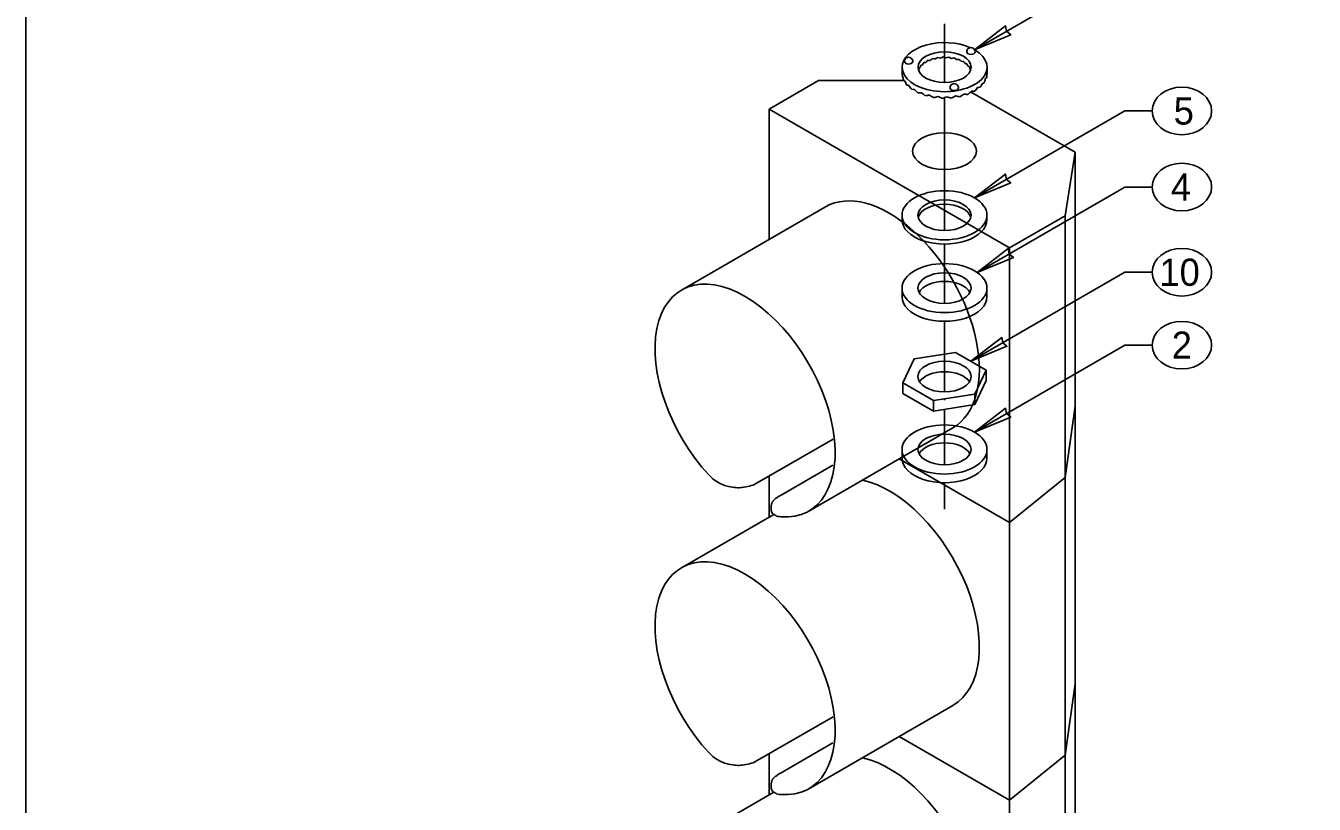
# Model space of a CAD drawing. Extents: x 99862 to 104211, y 98939 to 105076.
# Drawn here: x 99862 to 100620, y 104126 to 104584 of the extents above; entities that cross this region are included whole.
import ezdxf

# ---------------------------------------------------------------- set-up
doc = ezdxf.new("R2010")
doc.units = 0
for name, color, linetype in [('Level 1', 7, 'Continuous'), ('Level 10', 7, 'Continuous'), ('Level 15', 7, 'Continuous'), ('Level 19', 7, 'Continuous'), ('Level 2', 7, 'Continuous'), ('Level 20', 7, 'Continuous'), ('Level 26', 7, 'Continuous'), ('Level 4', 7, 'Continuous'), ('Level 5', 7, 'Continuous'), ('Level 7', 7, 'Continuous')]:
    doc.layers.add(name, color=color, linetype=linetype)

msp = doc.modelspace()

# ---------------------------------------------------------------- linework, layer by layer
at = {"layer": 'Level 1'}
msp.add_lwpolyline([(99862, 102999.5), (103151, 102999.5), (103151, 105075.5), (99862, 105075.5)], close=True, dxfattribs=at)
at = {"layer": 'Level 10'}
for p, q in [((100409.36, 104391.94), (100384.91, 104388.16)), ((100427.25, 104381.61), (100409.36, 104391.94)), ((100384.91, 104388.16), (100378.36, 104374.04)), ((100420.7, 104367.49), (100427.25, 104381.61)), ((100427.25, 104381.61), (100427.25, 104375.41)), ((100378.36, 104374.04), (100378.36, 104367.84)), ((100378.36, 104374.04), (100396.25, 104363.71)), ((100420.7, 104361.29), (100427.25, 104375.41)), ((100378.36, 104367.84), (100396.25, 104357.51)), ((100396.25, 104363.71), (100420.7, 104367.49)), ((100396.25, 104363.71), (100396.25, 104357.51)), ((100396.25, 104357.51), (100420.7, 104361.29)), ((100420.7, 104367.49), (100420.7, 104361.29))]:
    msp.add_line(p, q, dxfattribs=at)
msp.add_ellipse((100402.8, 104377.83), major_axis=(15.66, 0), ratio=0.57735, dxfattribs=at)
msp.add_ellipse((100402.8, 104371.63), major_axis=(15.66, 0), ratio=0.57735, start_param=0.349873, end_param=2.791719, dxfattribs=at)
at = {"layer": 'Level 15'}
for p, q in [((100420.5, 104570.03), (100478.97, 104603.78)), ((100402.8, 104550.76), (100402.8, 104585.18)), ((100402.8, 104463.66), (100402.8, 104541.86)), ((100420.48, 104482.89), (100509.04, 104534.02)), ((100525.04, 104534.02), (100509.04, 104534.02)), ((100422.06, 104439.06), (100509.04, 104489.29)), ((100525.04, 104489.29), (100509.04, 104489.29)), ((100402.8, 104420.83), (100402.8, 104455.7)), ((100418.31, 104386.78), (100509.04, 104439.16)), ((100525.04, 104439.16), (100509.04, 104439.16)), ((100402.8, 104368.78), (100402.8, 104410.32)), ((100420.48, 104345.15), (100509.04, 104396.28)), ((100525.04, 104396.28), (100509.04, 104396.28)), ((100402.8, 104364.01), (100402.8, 104364.72)), ((100402.8, 104325.92), (100402.8, 104358.52)), ((100402.8, 104299.78), (100402.8, 104315.4))]:
    msp.add_line(p, q, dxfattribs=at)
for points in [[(100420.5, 104570.03), (100441.77, 104578.86), (100439.36, 104580.91), (100438.78, 104584.03)], [(100420.48, 104482.89), (100441.75, 104491.72), (100439.34, 104493.78), (100438.76, 104496.89)], [(100422.06, 104439.06), (100443.32, 104447.89), (100440.91, 104449.95), (100440.34, 104453.06)], [(100418.31, 104386.78), (100439.57, 104395.61), (100437.16, 104397.66), (100436.58, 104400.78)], [(100420.48, 104345.15), (100441.75, 104353.98), (100439.34, 104356.03), (100438.76, 104359.15)]]:
    msp.add_lwpolyline(points, close=True, dxfattribs=at)
at = {"layer": 'Level 19'}
for p, q in [((100473.75, 104318.43), (100479.62, 104360.42)), ((100440.98, 104291.94), (100473.75, 104318.43)), ((100473.75, 104155.13), (100479.62, 104197.13)), ((100440.98, 104128.64), (100473.75, 104155.13))]:
    msp.add_line(p, q, dxfattribs=at)
at = {"layer": 'Level 2'}
for p, q in [((100377.8, 104334.94), (100377.8, 104329.84)), ((100427.8, 104329.84), (100427.8, 104334.94))]:
    msp.add_line(p, q, dxfattribs=at)
for major_axis in [(25, 0), (15.62, 0)]:
    msp.add_ellipse((100402.8, 104334.94), major_axis=major_axis, ratio=0.57735, dxfattribs=at)
for major_axis, start_param, end_param in [((-15.62, 0), 3.428349, 5.996429), ((-25, 0), 0, 3.141593)]:
    msp.add_ellipse((100402.8, 104329.84), major_axis=major_axis, ratio=0.57735, start_param=start_param, end_param=end_param, dxfattribs=at)
at = {"layer": 'Level 20'}
for centre in [(100542.54, 104534.02), (100542.54, 104489.29), (100542.54, 104439.16), (100542.54, 104396.28)]:
    msp.add_ellipse(centre, major_axis=(-17.5, 0), ratio=0.8, dxfattribs=at)
at = {"layer": 'Level 26'}
for p, q in [((100299.56, 104535.15), (100328.62, 104551.92)), ((100378.96, 104551.92), (100328.62, 104551.92)), ((100479.62, 104509.71), (100418.17, 104545.19)), ((100299.56, 104458.45), (100299.56, 104535.15)), ((100299.56, 104535.15), (100440.98, 104453.5)), ((100473.75, 104472.42), (100479.62, 104509.71)), ((100479.62, 104509.71), (100479.62, 104019.81)), ((100332.77, 104477.63), (100247.92, 104428.64)), ((100440.98, 104453.5), (100473.75, 104472.42)), ((100473.75, 104472.42), (100473.75, 103982.52)), ((100440.98, 104453.5), (100440.98, 103963.6)), ((100322.92, 104298.73), (100407.77, 104347.72)), ((100337.19, 104341.05), (100292.49, 104315.24)), ((100306.63, 104308.11), (100337.09, 104325.69)), ((100376.07, 104329.42), (100440.98, 104291.94)), ((100299.56, 104295.15), (100299.56, 104319.32)), ((100300.77, 104299.75), (100300.77, 104300.8)), ((100302.29, 104296.73), (100247.92, 104265.34)), ((100322.92, 104135.43), (100407.77, 104184.42)), ((100292.49, 104151.94), (100337.19, 104177.75)), ((100376.07, 104166.12), (100440.98, 104128.64)), ((100299.56, 104131.85), (100299.56, 104156.02)), ((100337.09, 104162.39), (100306.63, 104144.81)), ((100302.29, 104133.43), (100247.92, 104102.04)), ((100300.77, 104137.5), (100300.77, 104136.45))]:
    msp.add_line(p, q, dxfattribs=at)
msp.add_ellipse((100402.8, 104510.41), major_axis=(18.75, 0), ratio=0.57735, dxfattribs=at)
for centre, start_param, end_param in [((100370.27, 104412.67), 0, 3.141593), ((100285.42, 104363.68), 5.909304, 11.369456), ((100370.27, 104249.38), 0, 2.65862), ((100285.42, 104200.39), 5.909304, 11.369456), ((100370.27, 104086.08), 0, 2.65862)]:
    msp.add_ellipse(centre, major_axis=(37.5, -64.95), ratio=0.57735, start_param=start_param, end_param=end_param, dxfattribs=at)
for points, degree in [([(100292.49, 104315.24), (100290.58, 104314.14), (100288.31, 104313.33), (100283.35, 104312.44), (100280.67, 104312.38), (100275.4, 104313.1), (100272.78, 104313.91), (100268.07, 104316.31), (100265.96, 104317.91), (100264.2, 104319.81)], 3), ([(100300.77, 104300.79), (100300.77, 104303.12), (100302.88, 104305.94), (100306.63, 104308.11)], 2), ([(100306.63, 104295.31), (100304.88, 104295.44), (100303.44, 104295.89), (100301.39, 104297.38), (100300.82, 104298.42), (100300.77, 104299.64), (100300.77, 104299.67), (100300.77, 104299.71)], 3), ([(100264.2, 104156.51), (100265.96, 104154.61), (100268.07, 104153.01), (100272.78, 104150.61), (100275.4, 104149.8), (100280.67, 104149.08), (100283.35, 104149.14), (100288.31, 104150.03), (100290.58, 104150.84), (100292.49, 104151.94)], 3), ([(100306.63, 104144.81), (100302.88, 104142.64), (100300.77, 104139.82), (100300.77, 104137.49)], 2), ([(100300.77, 104136.41), (100300.77, 104136.37), (100300.77, 104136.34), (100300.82, 104135.12), (100301.39, 104134.08), (100303.44, 104132.59), (100304.88, 104132.14), (100306.63, 104132.01)], 3)]:
    msp.add_open_spline(points, degree=degree, dxfattribs=at)
at = {"layer": 'Level 4'}
for p, q in [((100377.8, 104429.85), (100377.8, 104424.75)), ((100427.8, 104424.75), (100427.8, 104429.85))]:
    msp.add_line(p, q, dxfattribs=at)
for major_axis in [(25, 0), (15.62, 0)]:
    msp.add_ellipse((100402.8, 104429.85), major_axis=major_axis, ratio=0.57735, dxfattribs=at)
for major_axis, start_param, end_param in [((-15.62, 0), 3.428349, 5.996429), ((-25, 0), 6.283185, 9.424778)]:
    msp.add_ellipse((100402.8, 104424.75), major_axis=major_axis, ratio=0.57735, start_param=start_param, end_param=end_param, dxfattribs=at)
at = {"layer": 'Level 5'}
for p, q in [((100377.8, 104472.68), (100377.8, 104470.13)), ((100387.18, 104472.68), (100387.18, 104472.46)), ((100427.8, 104470.13), (100427.8, 104472.68))]:
    msp.add_line(p, q, dxfattribs=at)
for major_axis in [(25, 0), (15.62, 0)]:
    msp.add_ellipse((100402.8, 104472.68), major_axis=major_axis, ratio=0.57735, dxfattribs=at)
for major_axis, start_param, end_param in [((-15.62, 0), 3.28349, 6.141288), ((-25, 0), 6.283185, 9.424778)]:
    msp.add_ellipse((100402.8, 104470.13), major_axis=major_axis, ratio=0.57735, start_param=start_param, end_param=end_param, dxfattribs=at)
at = {"layer": 'Level 7'}
for p, q in [((100377.86, 104559.78), (100377.86, 104556.31)), ((100427.86, 104556.31), (100427.86, 104559.78))]:
    msp.add_line(p, q, dxfattribs=at)
for centre in [(100381.68, 104563.07), (100418.36, 104568.75), (100408.53, 104547.57)]:
    msp.add_arc(centre, 2.5, 0, 180.52077, dxfattribs=at)
for centre, major_axis, ratio, start_param, end_param in [((100402.86, 104559.78), (-25, 0), 0.57735, 4.057662, 6.283185), ((100402.86, 104559.78), (-25, 0), 0.57735, 6.283185, 10.210783), ((100402.86, 104556.8), (14.87, 8.62), 0.557438, 1.520168, 1.624888), ((100402.86, 104556.8), (-15.36, 6.93), 0.413044, 5.053719, 5.158439), ((100402.86, 104556.8), (15.1, 8.04), 0.497899, 1.364205, 1.468924), ((100402.86, 104556.8), (-15.2, 7.7), 0.468967, 4.893172, 4.997892), ((100402.86, 104556.8), (15.29, 7.33), 0.440657, 1.205527, 1.310247), ((100402.86, 104556.8), (-14.99, 8.34), 0.527399, 4.736033, 4.840753), ((100402.86, 104556.8), (15.42, 6.5), 0.386234, 1.042807, 1.147526), ((100402.86, 104556.8), (-14.73, 8.85), 0.588004, 4.580838, 4.685558), ((100418.36, 104568.73), (-2.5, 0), 0.57735, 0.005248, 3.136345), ((100381.68, 104563.06), (-2.5, 0), 0.57735, 0.005248, 3.136345), ((100402.86, 104556.8), (13.86, 8.11), 0.888613, 2.400234, 2.472416), ((100402.86, 104556.8), (-15.62, 1.59), 0.213589, 5.93836, 6.04308), ((100402.86, 104556.8), (13.71, 9.15), 0.818147, 2.17058, 2.2753), ((100402.86, 104556.8), (-15.61, 2.82), 0.236491, 5.749859, 5.854579), ((100402.86, 104556.8), (13.95, 9.4), 0.749264, 1.993037, 2.097757), ((100402.86, 104556.8), (-15.59, 3.98), 0.270119, 5.566662, 5.671382), ((100402.86, 104556.8), (14.27, 9.33), 0.682966, 1.831273, 1.935992), ((100402.86, 104556.8), (-15.54, 5.06), 0.312139, 5.389669, 5.494389), ((100402.86, 104556.8), (14.58, 9.06), 0.6191, 1.675068, 1.779788), ((100402.86, 104556.8), (-15.47, 6.05), 0.360362, 5.218891, 5.323611), ((100402.86, 104556.8), (15.51, 5.57), 0.335596, 0.874936, 0.979655), ((100402.86, 104556.8), (-14.43, 9.22), 0.650745, 4.426002, 4.530376), ((100402.86, 104556.8), (15.57, 4.51), 0.292084, 0.70101, 0.806075), ((100402.86, 104556.8), (-14.13, 9.33), 0.716006, 4.263599, 4.368664), ((100402.86, 104556.8), (15.6, 3.41), 0.252109, 0.520948, 0.625322), ((100402.86, 104556.8), (-13.81, 9.33), 0.783391, 4.099781, 4.204501), ((100402.86, 104556.8), (15.62, 2.21), 0.223561, 0.334923, 0.439643), ((100402.86, 104556.8), (-13.7, 8.8), 0.853385, 3.904606, 4.009326), ((100402.86, 104556.8), (15.62, 0.96), 0.206802, 0.157505, 0.249144), ((100402.86, 104556.8), (-24.57, -4.88), 0.947565, 6.097095, 6.149455), ((100402.86, 104556.8), (-25, -1.53), 0.206802, 0.039705, 0.144424), ((100402.86, 104556.8), (22.99, -10.64), 0.922162, 3.702024, 3.806744), ((100402.86, 104556.8), (-24.99, -3.53), 0.223561, 0.230203, 0.334923), ((100402.86, 104556.8), (21.92, -14.08), 0.853385, 4.009326, 4.114045), ((100402.86, 104556.8), (-21.94, -14.64), 0.818147, 2.06586, 2.17058), ((100402.86, 104556.8), (24.98, -4.51), 0.236491, 5.854579, 5.959298), ((100402.86, 104556.8), (-22.18, -12.98), 0.888613, 2.295514, 2.400234), ((100402.86, 104556.8), (24.99, -2.54), 0.213589, 6.04308, 6.1478), ((100402.86, 104556.8), (-24.57, -4.88), 0.947565, 2.798423, 2.903143), ((100402.86, 104556.8), (25, -0.51), 0.203365, 6.234982, 6.287342), ((100402.86, 104556.8), (-24.96, -5.45), 0.252109, 0.416228, 0.520948), ((100402.86, 104556.8), (22.09, -14.93), 0.783391, 4.204501, 4.308875), ((100402.86, 104556.8), (-24.91, -7.21), 0.292084, 0.595944, 0.70101), ((100402.86, 104556.8), (22.6, -14.92), 0.716006, 4.368664, 4.47373), ((100402.86, 104556.8), (-24.82, -8.91), 0.335596, 0.770561, 0.874936), ((100402.86, 104556.8), (23.09, -14.75), 0.650745, 4.530376, 4.635096), ((100402.86, 104556.8), (-24.67, -10.41), 0.386234, 0.938087, 1.042807), ((100402.86, 104556.8), (23.57, -14.17), 0.588004, 4.685558, 4.790278), ((100402.86, 104556.8), (-24.46, -11.73), 0.440657, 1.100807, 1.205527), ((100402.86, 104556.8), (23.99, -13.35), 0.527399, 4.840753, 4.945473), ((100402.86, 104556.8), (-24.17, -12.86), 0.497899, 1.259485, 1.364205), ((100402.86, 104556.8), (24.32, -12.32), 0.468967, 4.997892, 5.102611), ((100408.53, 104547.56), (-2.5, 0), 0.57735, 0.005248, 3.136345), ((100402.86, 104556.8), (-23.79, -13.78), 0.557438, 1.415448, 1.520168), ((100402.86, 104556.8), (24.58, -11.09), 0.413044, 5.158439, 5.263158), ((100402.86, 104556.8), (-23.34, -14.49), 0.6191, 1.570348, 1.675068), ((100402.86, 104556.8), (24.76, -9.68), 0.360362, 5.323611, 5.42833), ((100402.86, 104556.8), (-22.83, -14.93), 0.682966, 1.726553, 1.831273), ((100402.86, 104556.8), (24.87, -8.1), 0.312139, 5.494389, 5.599109), ((100402.86, 104556.8), (-22.31, -15.05), 0.749264, 1.888318, 1.993037), ((100402.86, 104556.8), (24.94, -6.37), 0.270119, 5.671382, 5.776101)]:
    msp.add_ellipse(centre, major_axis=major_axis, ratio=ratio, start_param=start_param, end_param=end_param, dxfattribs=at)
msp.add_ellipse((100402.86, 104559.78), major_axis=(-15.63, 0), ratio=0.57735, dxfattribs=at)

# ---------------------------------------------------------------- texts
at = {"layer": 'Level 20'}
msp.add_text('5', height=16, rotation=360, dxfattribs=at).set_placement((100537.69, 104526.02))
for s, p in [('4', (100536.03, 104481.29)), ('10', (100529.29, 104431.17)), ('2', (100536.55, 104388.28))]:
    msp.add_text(s, height=16, dxfattribs=at).set_placement(p)

doc.saveas('drawing.dxf')
